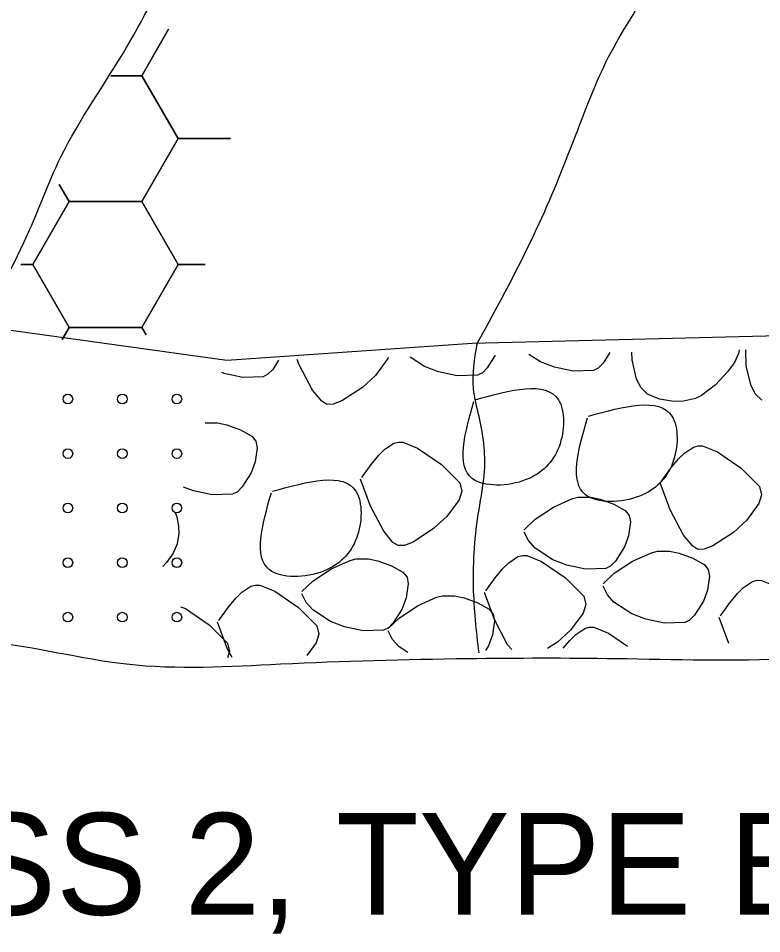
# Model space of a CAD drawing. Extents: x 3 to 3592, y -602 to 1171.
# Drawn here: x 2818.34 to 2843.91, y -184.29 to -152.81 of the extents above; entities that cross this region are included whole.
import ezdxf

# ---------------------------------------------------------------- set-up
doc = ezdxf.new("R2010")
doc.units = 0
doc.layers.add('2', color=7, linetype='Continuous')
doc.layers.add('3', color=7, linetype='Continuous')

msp = doc.modelspace()

# ---------------------------------------------------------------- linework, layer by layer
at = {"layer": '2'}
for points in [[(2758.002, -136.61), (2774.609, -145.497), (2779.206, -146.337), (2798.317, -155.105), (2817.08, -163.402), (2825.516, -164.566), (2833.952, -163.984), (2851.406, -163.547), (2870.459, -158.889), (2889.367, -153.94), (2897.658, -151.757), (2902.167, -151.466), (2907.403, -149.428), (2913.148, -147.099), (2916.639, -146.953)], [(2823.51, -153.189), (2822.589, -154.784)], [(2822.589, -154.784), (2823.51, -153.189)], [(2821.528, -154.784), (2822.589, -154.784)], [(2822.589, -154.784), (2821.528, -154.784)], [(2822.589, -154.784), (2823.839, -156.949)], [(2823.839, -156.949), (2822.589, -154.784)], [(2823.839, -156.949), (2822.589, -159.114)], [(2822.589, -159.114), (2823.839, -156.949)], [(2823.839, -156.949), (2825.644, -156.949)], [(2825.644, -156.949), (2823.839, -156.949)], [(2819.746, -158.52), (2820.089, -159.114)], [(2820.089, -159.114), (2819.746, -158.52)], [(2820.089, -159.114), (2818.839, -161.279)], [(2818.839, -161.279), (2820.089, -159.114)], [(2820.089, -159.114), (2822.589, -159.114)], [(2822.589, -159.114), (2820.089, -159.114)], [(2822.589, -159.114), (2823.839, -161.279)], [(2823.839, -161.279), (2822.589, -159.114)], [(2818.839, -161.279), (2818.431, -161.279)], [(2818.431, -161.279), (2818.839, -161.279)], [(2820.089, -163.444), (2818.839, -161.279)], [(2818.839, -161.279), (2820.089, -163.444)], [(2823.839, -161.279), (2822.589, -163.444)], [(2822.589, -163.444), (2823.839, -161.279)], [(2823.839, -161.279), (2824.767, -161.279)], [(2824.767, -161.279), (2823.839, -161.279)], [(2820.089, -163.444), (2819.852, -163.855)], [(2819.852, -163.855), (2820.089, -163.444)], [(2822.589, -163.444), (2820.089, -163.444)], [(2820.089, -163.444), (2822.589, -163.444)], [(2822.737, -163.7), (2822.589, -163.444)], [(2822.589, -163.444), (2822.737, -163.7)], [(2838.687, -164.306), (2838.46, -164.671)], [(2839.455, -164.552), (2839.45, -164.288)], [(2843.135, -164.206), (2843.117, -164.332)], [(2843.371, -164.234), (2843.377, -164.2)], [(2843.382, -164.757), (2843.371, -164.234)], [(2827.297, -164.561), (2827.095, -164.886)], [(2828.005, -164.727), (2827.938, -164.547)], [(2831.053, -164.513), (2830.625, -165.091)], [(2831.064, -164.476), (2831.053, -164.513)], [(2832.319, -164.789), (2831.816, -164.46)], [(2834.747, -164.394), (2834.474, -164.834)], [(2836.305, -164.627), (2835.909, -164.368)], [(2839.61, -165.215), (2839.455, -164.552)], [(2843.117, -164.332), (2842.98, -164.649)], [(2827.095, -164.886), (2826.926, -165.051)], [(2828.458, -165.595), (2828.005, -164.727)], [(2832.798, -164.972), (2832.319, -164.789)], [(2834.474, -164.834), (2834.305, -164.999)], [(2836.784, -164.81), (2836.305, -164.627)], [(2837.424, -164.945), (2836.784, -164.81)], [(2838.125, -164.924), (2837.424, -164.945)], [(2838.291, -164.837), (2838.125, -164.924)], [(2838.46, -164.671), (2838.291, -164.837)], [(2842.98, -164.649), (2842.743, -164.972)], [(2843.537, -165.419), (2843.382, -164.757)], [(2825.419, -165.024), (2825.341, -164.994)], [(2826.059, -165.159), (2825.419, -165.024)], [(2826.76, -165.138), (2826.059, -165.159)], [(2826.926, -165.051), (2826.76, -165.138)], [(2830.625, -165.091), (2830.176, -165.505)], [(2833.438, -165.107), (2832.798, -164.972)], [(2834.139, -165.086), (2833.438, -165.107)], [(2834.305, -164.999), (2834.139, -165.086)], [(2839.764, -165.516), (2839.61, -165.215)], [(2842.743, -164.972), (2842.325, -165.413)], [(2830.176, -165.505), (2829.472, -165.967)], [(2839.991, -165.74), (2839.764, -165.516)], [(2842.325, -165.413), (2841.849, -165.78)], [(2843.69, -165.72), (2843.537, -165.419)], [(2828.778, -165.981), (2828.458, -165.595)], [(2840.402, -165.906), (2839.991, -165.74)], [(2841.849, -165.78), (2841.641, -165.885)], [(2843.917, -165.945), (2843.69, -165.72)], [(2828.954, -166.086), (2828.778, -165.981)], [(2829.175, -166.08), (2828.954, -166.086)], [(2829.472, -165.967), (2829.175, -166.08)], [(2840.889, -165.986), (2840.402, -165.906)], [(2841.224, -165.981), (2840.889, -165.986)], [(2841.641, -165.885), (2841.224, -165.981)], [(2824.765, -166.72), (2824.772, -166.719)], [(2824.772, -166.719), (2825.188, -166.723)], [(2825.188, -166.723), (2825.513, -166.79)], [(2825.513, -166.79), (2825.982, -166.962)], [(2825.982, -166.962), (2826.376, -167.176)], [(2826.376, -167.176), (2826.517, -167.353)], [(2826.517, -167.353), (2826.56, -167.577)], [(2830.95, -167.631), (2831.261, -167.424)], [(2831.261, -167.424), (2831.416, -167.38)], [(2831.416, -167.38), (2831.568, -167.387)], [(2831.568, -167.387), (2832.079, -167.592)], [(2826.56, -167.577), (2826.491, -168.057)], [(2830.745, -167.835), (2830.95, -167.631)], [(2832.079, -167.592), (2832.896, -168.152)], [(2841.055, -167.964), (2841.26, -167.76)], [(2841.26, -167.76), (2841.571, -167.553)], [(2841.571, -167.553), (2841.726, -167.509)], [(2841.726, -167.509), (2841.879, -167.516)], [(2841.879, -167.516), (2842.39, -167.721)], [(2842.39, -167.721), (2843.207, -168.281)], [(2826.491, -168.057), (2826.347, -168.436)], [(2830.48, -168.155), (2830.745, -167.835)], [(2840.791, -168.284), (2841.055, -167.964)], [(2830.154, -168.599), (2830.48, -168.155)], [(2832.896, -168.152), (2833.527, -168.781)], [(2840.465, -168.728), (2840.791, -168.284)], [(2843.207, -168.281), (2843.838, -168.91)], [(2826.347, -168.436), (2826.044, -168.923)], [(2830.457, -169.582), (2830.114, -168.66)], [(2824.368, -169.062), (2824.028, -168.931)], [(2826.044, -168.923), (2825.876, -169.088)], [(2833.527, -168.781), (2833.601, -169.066)], [(2840.768, -169.711), (2840.425, -168.789)], [(2843.838, -168.91), (2843.912, -169.195)], [(2825.009, -169.197), (2824.368, -169.062)], [(2825.71, -169.175), (2825.009, -169.197)], [(2825.876, -169.088), (2825.71, -169.175)], [(2833.601, -169.066), (2833.505, -169.368)], [(2836.752, -169.619), (2837.402, -169.326)], [(2837.402, -169.326), (2837.616, -169.272)], [(2837.616, -169.272), (2838.031, -169.277)], [(2838.031, -169.277), (2838.357, -169.344)], [(2838.357, -169.344), (2838.826, -169.515)], [(2843.912, -169.195), (2843.816, -169.497)], [(2830.911, -170.451), (2830.457, -169.582)], [(2833.505, -169.368), (2833.077, -169.947)], [(2836.122, -170.036), (2836.752, -169.619)], [(2838.826, -169.515), (2839.22, -169.73)], [(2843.816, -169.497), (2843.388, -170.076)], [(2823.736, -169.809), (2823.792, -169.953)], [(2823.792, -169.953), (2823.849, -170.274)], [(2833.077, -169.947), (2832.628, -170.36)], [(2839.22, -169.73), (2839.36, -169.907)], [(2839.36, -169.907), (2839.403, -170.13)], [(2841.221, -170.58), (2840.768, -169.711)], [(2823.849, -170.274), (2823.857, -170.523)], [(2835.746, -170.396), (2836.122, -170.036)], [(2839.403, -170.13), (2839.334, -170.61)], [(2843.388, -170.076), (2842.939, -170.489)], [(2823.857, -170.523), (2823.807, -170.886)], [(2831.23, -170.836), (2830.911, -170.451)], [(2832.628, -170.36), (2831.925, -170.822)], [(2835.892, -170.771), (2835.746, -170.477)], [(2841.541, -170.965), (2841.221, -170.58)], [(2842.939, -170.489), (2842.235, -170.951)], [(2823.807, -170.886), (2823.67, -171.204)], [(2831.407, -170.942), (2831.23, -170.836)], [(2831.925, -170.822), (2831.627, -170.936)], [(2836.117, -171.029), (2835.892, -170.771)], [(2839.334, -170.61), (2839.191, -170.989)], [(2823.67, -171.204), (2823.434, -171.527)], [(2831.627, -170.936), (2831.407, -170.942)], [(2836.733, -171.432), (2836.117, -171.029)], [(2839.191, -170.989), (2838.888, -171.477)], [(2839.468, -171.479), (2840.119, -171.186)], [(2840.119, -171.186), (2840.332, -171.133)], [(2840.332, -171.133), (2840.748, -171.137)], [(2840.748, -171.137), (2841.073, -171.204)], [(2841.073, -171.204), (2841.542, -171.376)], [(2841.717, -171.071), (2841.541, -170.965)], [(2841.938, -171.065), (2841.717, -171.071)], [(2842.235, -170.951), (2841.938, -171.065)], [(2823.434, -171.527), (2823.308, -171.659)], [(2829.105, -171.745), (2829.755, -171.452)], [(2829.755, -171.452), (2829.969, -171.398)], [(2829.969, -171.398), (2830.384, -171.403)], [(2830.384, -171.403), (2830.71, -171.47)], [(2830.71, -171.47), (2831.179, -171.641)], [(2835.009, -171.734), (2835.214, -171.53)], [(2835.214, -171.53), (2835.525, -171.322)], [(2835.525, -171.322), (2835.68, -171.279)], [(2835.68, -171.279), (2835.833, -171.286)], [(2835.833, -171.286), (2836.344, -171.491)], [(2836.344, -171.491), (2837.161, -172.051)], [(2837.212, -171.615), (2836.733, -171.432)], [(2838.888, -171.477), (2838.719, -171.642)], [(2838.839, -171.896), (2839.468, -171.479)], [(2841.542, -171.376), (2841.936, -171.59)], [(2828.475, -172.162), (2829.105, -171.745)], [(2831.179, -171.641), (2831.573, -171.856)], [(2831.573, -171.856), (2831.713, -172.033)], [(2834.745, -172.054), (2835.009, -171.734)], [(2837.852, -171.75), (2837.212, -171.615)], [(2838.553, -171.729), (2837.852, -171.75)], [(2838.719, -171.642), (2838.553, -171.729)], [(2841.936, -171.59), (2842.077, -171.767)], [(2842.077, -171.767), (2842.12, -171.991)], [(2828.099, -172.522), (2828.475, -172.162)], [(2831.713, -172.033), (2831.756, -172.256)], [(2834.419, -172.498), (2834.745, -172.054)], [(2837.161, -172.051), (2837.792, -172.68)], [(2838.463, -172.256), (2838.839, -171.896)], [(2842.12, -171.991), (2842.051, -172.471)], [(2843.601, -172.179), (2843.756, -172.135)], [(2843.756, -172.135), (2843.908, -172.142)], [(2843.908, -172.142), (2844.419, -172.347)], [(2826.032, -172.549), (2826.343, -172.341)], [(2826.343, -172.341), (2826.498, -172.298)], [(2826.498, -172.298), (2826.65, -172.305)], [(2826.65, -172.305), (2827.161, -172.51)], [(2831.756, -172.256), (2831.687, -172.736)], [(2838.609, -172.631), (2838.463, -172.337)], [(2842.051, -172.471), (2841.907, -172.85)], [(2843.085, -172.59), (2843.29, -172.386)], [(2843.29, -172.386), (2843.601, -172.179)], [(2825.563, -173.073), (2825.827, -172.753)], [(2825.827, -172.753), (2826.032, -172.549)], [(2827.161, -172.51), (2827.978, -173.07)], [(2828.245, -172.897), (2828.099, -172.603)], [(2831.687, -172.736), (2831.544, -173.115)], [(2832.072, -173.015), (2832.722, -172.721)], [(2832.722, -172.721), (2832.936, -172.668)], [(2832.936, -172.668), (2833.351, -172.672)], [(2833.351, -172.672), (2833.677, -172.74)], [(2833.677, -172.74), (2834.146, -172.911)], [(2834.722, -173.481), (2834.379, -172.558)], [(2837.792, -172.68), (2837.866, -172.964)], [(2838.833, -172.889), (2838.609, -172.631)], [(2842.82, -172.91), (2843.085, -172.59)], [(2823.923, -173.043), (2824.088, -173.109)], [(2824.088, -173.109), (2824.905, -173.669)], [(2825.237, -173.517), (2825.563, -173.073)], [(2827.978, -173.07), (2828.609, -173.698)], [(2828.47, -173.155), (2828.245, -172.897)], [(2831.544, -173.115), (2831.241, -173.603)], [(2831.442, -173.432), (2832.072, -173.015)], [(2834.146, -172.911), (2834.54, -173.125)], [(2837.866, -172.964), (2837.77, -173.267)], [(2839.45, -173.292), (2838.833, -172.889)], [(2841.907, -172.85), (2841.604, -173.337)], [(2842.494, -173.354), (2842.82, -172.91)], [(2829.086, -173.558), (2828.47, -173.155)], [(2831.066, -173.792), (2831.442, -173.432)], [(2834.54, -173.125), (2834.681, -173.302)], [(2834.681, -173.302), (2834.724, -173.526)], [(2837.77, -173.267), (2837.342, -173.846)], [(2839.928, -173.476), (2839.45, -173.292)], [(2841.604, -173.337), (2841.436, -173.502)], [(2842.785, -174.306), (2842.454, -173.415)], [(2824.905, -173.669), (2825.536, -174.298)], [(2825.539, -174.5), (2825.196, -173.577)], [(2828.609, -173.698), (2828.683, -173.983)], [(2829.565, -173.741), (2829.086, -173.558)], [(2830.205, -173.876), (2829.565, -173.741)], [(2831.241, -173.603), (2831.072, -173.768)], [(2834.724, -173.526), (2834.654, -174.006)], [(2835.175, -174.35), (2834.722, -173.481)], [(2837.828, -173.788), (2837.983, -173.745)], [(2837.983, -173.745), (2838.136, -173.752)], [(2838.136, -173.752), (2838.647, -173.956)], [(2840.569, -173.611), (2839.928, -173.476)], [(2841.27, -173.589), (2840.569, -173.611)], [(2841.436, -173.502), (2841.27, -173.589)], [(2828.683, -173.983), (2828.587, -174.286)], [(2830.906, -173.855), (2830.205, -173.876)], [(2831.072, -173.768), (2830.906, -173.855)], [(2831.212, -174.166), (2831.066, -173.872)], [(2834.654, -174.006), (2834.511, -174.385)], [(2837.342, -173.846), (2836.893, -174.259)], [(2837.312, -174.2), (2837.517, -173.995)], [(2837.517, -173.995), (2837.828, -173.788)], [(2838.647, -173.956), (2839.302, -174.405)], [(2825.536, -174.298), (2825.61, -174.583)], [(2828.587, -174.286), (2828.265, -174.722)], [(2831.437, -174.424), (2831.212, -174.166)], [(2835.317, -174.52), (2835.175, -174.35)], [(2836.893, -174.259), (2836.55, -174.484)], [(2837.09, -174.469), (2837.312, -174.2)], [(2825.694, -174.795), (2825.539, -174.5)], [(2825.61, -174.583), (2825.541, -174.8)], [(2831.74, -174.622), (2831.437, -174.424)], [(2834.511, -174.385), (2834.411, -174.546)]]:
    msp.add_lwpolyline(points, dxfattribs=at)
for centre in [(2820.045, -165.903), (2821.92, -165.903), (2823.795, -165.903), (2820.045, -167.778), (2821.92, -167.778), (2823.795, -167.778), (2820.045, -169.652), (2821.92, -169.652), (2823.795, -169.652), (2820.045, -171.527), (2821.92, -171.527), (2823.795, -171.527), (2820.045, -173.402), (2821.92, -173.402), (2823.795, -173.402)]:
    msp.add_circle(centre, 0.166, dxfattribs=at)
for points in [[(2797.865, -155.265), (2799.917, -150.974), (2801.621, -148.702), (2803.514, -145.674), (2805.785, -142.077), (2806.921, -138.859), (2808.625, -135.452), (2811.085, -131.099), (2812.6, -128.638), (2813.167, -127.124), (2814.114, -124.663), (2816.196, -122.013), (2817.521, -119.552), (2819.603, -116.713), (2820.928, -112.927), (2823.01, -109.709), (2826.418, -103.841), (2828.31, -100.813), (2829.257, -97.974), (2831.15, -95.324), (2833.61, -91.538), (2834.368, -89.266), (2835.314, -86.616), (2836.26, -83.777), (2837.775, -80.37), (2839.857, -77.531), (2841.371, -75.07), (2845.581, -67.383)], [(2834.115, -164.015), (2836.26, -159.87), (2837.585, -156.652), (2838.721, -154.002), (2840.425, -150.974), (2841.56, -147.945), (2844.778, -143.024), (2845.914, -139.049), (2847.807, -135.452), (2849.132, -132.991), (2850.078, -130.909), (2851.782, -127.502), (2854.243, -122.581), (2856.703, -118.227), (2858.975, -114.252), (2860.489, -111.034), (2861.814, -108.195), (2862.76, -105.734), (2863.896, -103.274), (2864.653, -101.57), (2865.789, -98.92), (2867.114, -95.513), (2868.628, -92.484), (2869.764, -90.213), (2871.657, -87.941), (2872.982, -83.209), (2875.253, -78.099), (2877.559, -73.945)], [(2816.615, -164.015), (2818.657, -160.249), (2819.793, -157.599), (2822.064, -153.813), (2823.957, -150.217), (2825.66, -147.188), (2828.31, -143.402), (2830.393, -138.481), (2831.339, -133.938), (2833.043, -130.531), (2834.368, -127.881), (2835.314, -125.799), (2836.828, -123.527), (2839.668, -118.606), (2842.128, -114.441), (2844.4, -111.224), (2846.86, -107.816), (2848.185, -103.463), (2848.943, -100.813), (2849.321, -98.92), (2850.835, -95.891), (2852.728, -93.241), (2853.864, -91.727), (2855.189, -89.645), (2856.514, -87.374), (2858.596, -83.966), (2859.164, -81.506), (2859.921, -79.424), (2862.014, -74.915)], [(2774.886, -155.577), (2778.528, -157.599), (2782.314, -159.87), (2787.614, -162.331), (2792.535, -164.413), (2799.539, -166.684), (2803.892, -168.956), (2807.867, -171.038), (2814.396, -174.015), (2817.332, -174.256), (2822.064, -175.013), (2827.364, -175.013), (2833.8, -174.824), (2838.91, -174.824), (2844.968, -174.824), (2852.925, -174.015), (2858.218, -173.499), (2862.95, -172.363), (2866.168, -170.659), (2869.385, -169.524), (2873.171, -168.956), (2879.039, -168.388), (2884.15, -167.252), (2887.935, -165.549), (2891.721, -164.413), (2891.691, -163.677)], [(2834.115, -164.015), (2833.989, -165.549), (2834.178, -166.495), (2834.368, -168.388), (2834.178, -169.713), (2833.989, -172.363), (2834.178, -174.634)], [(2834.054, -165.927), (2836.922, -165.927), (2836.942, -167.543), (2835.811, -168.674), (2833.953, -168.633), (2834.013, -165.988)], [(2837.959, -166.491), (2840.827, -166.491), (2840.847, -168.107), (2839.716, -169.238), (2837.858, -169.197), (2837.919, -166.552)], [(2827.086, -169.072), (2829.954, -169.072), (2829.974, -170.687), (2828.843, -171.818), (2826.985, -171.778), (2827.045, -169.132)]]:
    msp.add_spline(points, degree=3, dxfattribs=at)

# ---------------------------------------------------------------- texts
at = {"layer": '3'}
msp.add_text('CLASS 2, TYPE B GEOTEXTILE', height=3.5, dxfattribs=at).set_placement((2807.412, -183.637))

doc.saveas('drawing.dxf')
